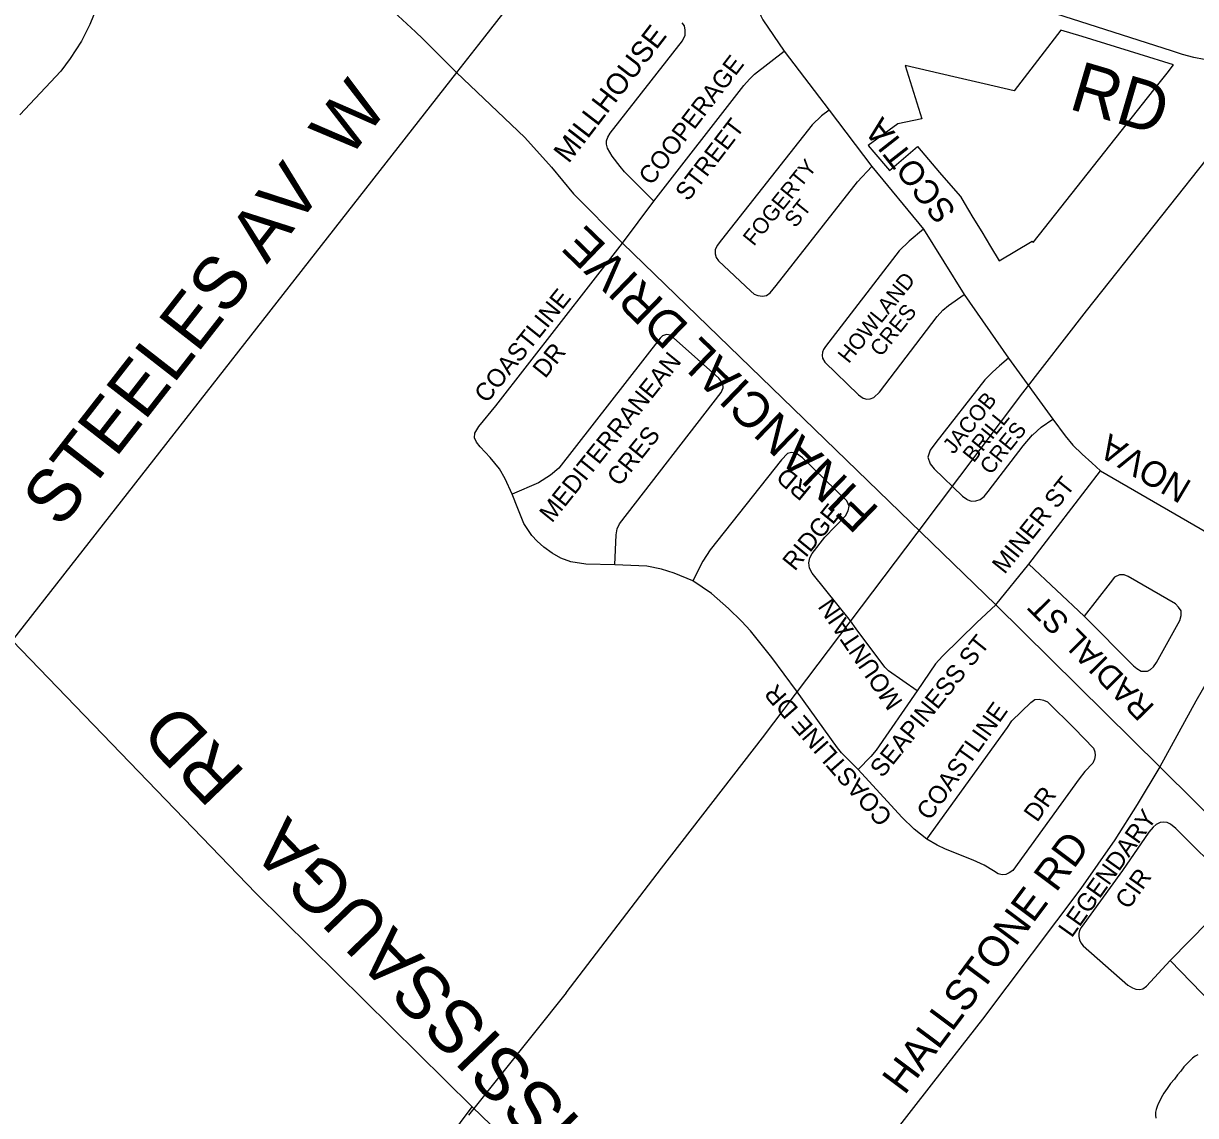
# Model space of a CAD drawing. Extents: x 586326 to 623965, y 4819854 to 4857850.
# Drawn here: x 598761 to 599877, y 4830768 to 4831807 of the extents above; entities that cross this region are included whole.
import ezdxf

# ---------------------------------------------------------------- set-up
doc = ezdxf.new("R2010")
doc.units = 0
for name, color, linetype in [('Lots_Concessions', 7, 'Continuous'), ('Major Rds and Hwys', 7, 'Continuous'), ('Major Rds Lbls', 7, 'Continuous'), ('Minor Rd Lbls', 7, 'Continuous'), ('Minor Rds', 7, 'Continuous'), ('Park Outlines', 7, 'Continuous'), ('Proposed Secondary Rds', 7, 'Continuous'), ('Secondary Rds Lbls', 7, 'Continuous'), ('SWM Ponds', 7, 'Continuous')]:
    doc.layers.add(name, color=color, linetype=linetype)

msp = doc.modelspace()

# ---------------------------------------------------------------- linework, layer by layer
at = {"layer": 'Lots_Concessions'}
for p, q in [((599773.6, 4831533.7), (599908.7, 4831704.3)), ((599713, 4831455.6), (599773.6, 4831533.7)), ((599612.5, 4831322), (599713, 4831455.6)), ((599465, 4831127.4), (599612.5, 4831322)), ((599368.9, 4831003), (599465, 4831127.4)), ((599278.2, 4830884.6), (599368.9, 4831003)), ((599278.2, 4830884.6), (599185.1, 4830768))]:
    msp.add_line(p, q, dxfattribs=at)
at = {"layer": 'Major Rds and Hwys'}
for points in [[(599453.8, 4832118.8), (599194.7, 4831787.5), (599184.2, 4831774.1), (599173.7, 4831760.7)], [(599173.7, 4831760.7), (598750.9, 4831220)], [(599188.8, 4830775.8), (598983, 4830979), (598750.9, 4831220)], [(599429.1, 4830544.3), (599188.8, 4830775.8)]]:
    msp.add_lwpolyline(points, dxfattribs=at)
at = {"layer": 'Minor Rds'}
for points in [[(599417.3, 4831929.4), (599434.4, 4831916.5), (599437.9, 4831912.8), (599442, 4831906.8), (599445.9, 4831898.1), (599447.4, 4831891.8), (599455.1, 4831849.3), (599460.3, 4831825.8), (599461.9, 4831819.9), (599463.6, 4831814.8), (599465.5, 4831810.8), (599485.9, 4831781)], [(599361.7, 4831638.1), (599333.6, 4831666.3), (599329.6, 4831671.3), (599322, 4831681.2), (599317.7, 4831688.7), (599316.7, 4831692.4), (599316.7, 4831695.7), (599317.8, 4831699.2), (599320.2, 4831703.1), (599389.1, 4831790.9), (599391.4, 4831796.4), (599391.6, 4831801), (599390.8, 4831805.1), (599388.7, 4831808.1)], [(599361.7, 4831638.1), (599447.5, 4831748.3), (599452.8, 4831754.5), (599457.5, 4831759.2), (599485.9, 4831781)], [(599485.9, 4831781), (599528.7, 4831724.8)], [(599528.7, 4831724.8), (599521.3, 4831719.5), (599512.3, 4831711), (599426.2, 4831601.3), (599422.1, 4831596.1), (599422, 4831595.9), (599420.1, 4831591.8), (599420.1, 4831588.2), (599421, 4831584.6), (599423.4, 4831581.4), (599454, 4831552.4), (599457.2, 4831549.8), (599460.7, 4831548.4), (599465, 4831547.9), (599468.9, 4831548.4), (599472.5, 4831551.1), (599478.1, 4831558), (599555.5, 4831656.6), (599569.1, 4831671.2)], [(599528.7, 4831724.8), (599569.1, 4831671.2)], [(599569.1, 4831671.2), (599618.4, 4831611.7)], [(599331.8, 4831598.1), (599361.7, 4831638.1)], [(599618.4, 4831611.7), (599604.7, 4831600.1), (599595.4, 4831590.9), (599525.1, 4831500), (599523.2, 4831497.1), (599522.3, 4831494.4), (599522.1, 4831491.3), (599522.4, 4831488.7), (599524.5, 4831484.8), (599556.4, 4831453.8), (599561.1, 4831450.7), (599564.6, 4831449.8), (599567.6, 4831450), (599571.1, 4831451.2), (599576.6, 4831456.3), (599631.5, 4831528.3), (599636.9, 4831534.3), (599642.2, 4831538.9), (599657.1, 4831549.5)], [(599618.4, 4831611.7), (599657.1, 4831549.5)], [(599226.8, 4831359.4), (599220.1, 4831373.9), (599214.7, 4831383.5), (599205.8, 4831394.3), (599196.4, 4831404.4), (599192.8, 4831408.7), (599190.9, 4831412.8), (599191.4, 4831417.2), (599195.1, 4831423.7), (599211.3, 4831443.3), (599331.8, 4831598.1)], [(599657.1, 4831549.5), (599699.4, 4831488.8)], [(599377.5, 4831510.8), (599373.6, 4831511.3), (599369.9, 4831509.9), (599367.6, 4831507.9), (599271.2, 4831383.9), (599263.4, 4831377.4), (599251.8, 4831370), (599226.8, 4831359.4)], [(599324.5, 4831291.9), (599325.8, 4831320.4), (599326.7, 4831326.4), (599328.9, 4831331), (599425.8, 4831455.9), (599427.6, 4831460.4), (599427.3, 4831464.6), (599423.5, 4831469.8), (599377.5, 4831510.8)], [(599699.4, 4831488.8), (599690.8, 4831481.4), (599684.1, 4831475.4), (599676.7, 4831468), (599630.2, 4831408.6), (599624.9, 4831401.3), (599622.6, 4831394.6), (599624.7, 4831388.1), (599628.7, 4831383.5), (599655.7, 4831357.5), (599659.6, 4831354.5), (599659.9, 4831354.3), (599663.8, 4831352.7), (599668.1, 4831352.9), (599672.3, 4831354.3), (599676.3, 4831357.1), (599679.9, 4831361.8), (599713.3, 4831405.2), (599722.2, 4831415.6), (599722.4, 4831415.8), (599730.4, 4831423), (599741.5, 4831430.8)], [(599699.4, 4831488.8), (599741.5, 4831430.8)], [(599741.5, 4831430.8), (599753.4, 4831414.7), (599760.5, 4831406), (599769.4, 4831397.3), (599778.6, 4831389.1), (599786.9, 4831381.6)], [(599548.9, 4831238.8), (599512.4, 4831284), (599509.8, 4831288.9), (599509.2, 4831293.9), (599510.3, 4831298.6), (599512.5, 4831302.9), (599524.6, 4831318.2), (599544.3, 4831338.5), (599546.7, 4831343.4), (599547.6, 4831347.9), (599545.3, 4831352.8), (599503.2, 4831393.8), (599497.4, 4831397.9), (599492.8, 4831399), (599488.9, 4831397.9), (599483.3, 4831392), (599415.2, 4831306.1), (599408.3, 4831295.4), (599398.8, 4831276.6)], [(599718.6, 4831292.6), (599786.9, 4831381.6)], [(599786.9, 4831381.6), (599946.5, 4831289.2)], [(599238, 4831331.2), (599237.3, 4831333), (599232.3, 4831345.7), (599226.8, 4831359.4)], [(599324.5, 4831291.9), (599297, 4831292.6), (599282.5, 4831294.9), (599273.1, 4831298.3), (599265, 4831303), (599257.1, 4831308.7), (599250.5, 4831314.5), (599245.6, 4831320), (599238, 4831331.2)], [(599398.8, 4831276.6), (599381, 4831284), (599369.1, 4831287.8), (599354.9, 4831290.6), (599324.5, 4831291.9)], [(599687.4, 4831253.9), (599718.6, 4831292.6)], [(599718.6, 4831292.6), (599771.4, 4831243.2)], [(599825.8, 4831190.8), (599829.1, 4831190.6), (599829.5, 4831190.7), (599831.7, 4831190.8), (599834.5, 4831192.3), (599837.4, 4831194.8), (599840.2, 4831198.9), (599862.4, 4831239), (599863.9, 4831243.6), (599863.6, 4831248.2), (599861.3, 4831251.7), (599858.2, 4831254.7), (599813.4, 4831280.9), (599809.5, 4831282.4), (599805.1, 4831282.4), (599800.3, 4831280.2), (599796, 4831274.7), (599771.4, 4831243.2)], [(599497.4, 4831172), (599473.9, 4831203.6), (599453.8, 4831229), (599445.3, 4831238.4), (599432.8, 4831250.3), (599416.5, 4831264.7), (599398.8, 4831276.6)], [(599687.4, 4831253.9), (599669.1, 4831237.2), (599636.6, 4831205), (599629.7, 4831197.8), (599612.4, 4831171.9)], [(599612.4, 4831171.9), (599585.1, 4831191.1), (599581.7, 4831194.5), (599554.4, 4831231.1), (599548.9, 4831238.8)], [(599771.4, 4831243.2), (599818.5, 4831195.7), (599821.5, 4831193.2), (599825.8, 4831190.8)], [(599556.1, 4831097), (599540.4, 4831113.1), (599536.6, 4831117.8), (599497.4, 4831172)], [(599612.4, 4831171.9), (599573.4, 4831115.6), (599568.3, 4831109.6), (599556.1, 4831097)], [(599621.7, 4831030.9), (599698.3, 4831137.2), (599702.6, 4831143.4), (599720.5, 4831160.9), (599724.5, 4831163.7), (599728.7, 4831164), (599732.6, 4831163.1), (599736.5, 4831161.6), (599762.3, 4831136.1)], [(599762.3, 4831136.1), (599780.3, 4831117.3), (599781.6, 4831114), (599781.8, 4831110.5), (599781.3, 4831106.8), (599779.6, 4831103.1), (599772, 4831095.2), (599766.5, 4831088.3), (599703.5, 4831000.8), (599700.1, 4830998.6), (599696.9, 4830997.2), (599693.2, 4830996.9), (599689.4, 4830997.8), (599685, 4831000.5), (599676.3, 4831006), (599665.6, 4831010.9), (599639.4, 4831021.2), (599631.4, 4831025), (599621.7, 4831030.9)], [(599621.7, 4831030.9), (599609.4, 4831040.3), (599597.8, 4831051.8), (599556.1, 4831097)], [(599853.3, 4830915.1), (599907.8, 4830970.8), (599910.5, 4830974.6), (599912.4, 4830978.4), (599912.7, 4830981.7), (599912.6, 4830985.1), (599911.1, 4830988.4), (599908, 4830992.2), (599858.8, 4831040.8), (599853.6, 4831045.1), (599850.3, 4831046.7), (599846.8, 4831046.9), (599843.6, 4831046.5), (599840, 4831044.6), (599837.1, 4831042.3), (599833, 4831037.3), (599808, 4831000.8)], [(599808, 4831000.8), (599768.4, 4830946.8), (599766.9, 4830943.8), (599766.3, 4830941), (599766.3, 4830938.1), (599767, 4830935), (599768.3, 4830932.2), (599770.6, 4830929.3), (599812.9, 4830891.9), (599817.3, 4830889.2), (599820.7, 4830887.9), (599824.3, 4830887.6), (599827.4, 4830888.3), (599830.7, 4830890.7), (599853.3, 4830915.1)], [(600015.4, 4830929.3), (599939.6, 4830852.8), (599932.2, 4830846), (599928.9, 4830843.8), (599924.8, 4830843.7), (599920.8, 4830846.4), (599913.4, 4830853.4), (599853.3, 4830915.1)]]:
    msp.add_lwpolyline(points, dxfattribs=at)
at = {"layer": 'Park Outlines'}
msp.add_lwpolyline([(599722.8, 4831598.8), (599780.3, 4831671.5), (599837.8, 4831744.2), (599850.3, 4831760.1), (599856.6, 4831768), (599823.8, 4831778.1), (599769.5, 4831794.9), (599749.3, 4831801.2), (599704.8, 4831743.4), (599676.1, 4831750), (599647.3, 4831756.7), (599600.9, 4831767.4), (599616.9, 4831716.7), (599594, 4831712), (599565.9, 4831691.3), (599571.2, 4831684.8), (599586.1, 4831667.4), (599612.7, 4831690.2), (599633.8, 4831665.6), (599644.3, 4831653.3), (599653.5, 4831642.6), (599657.1, 4831636.7), (599665.5, 4831622.8), (599673.9, 4831609), (599682.3, 4831595.1), (599690.6, 4831581.3), (599721.8, 4831600.1)], close=True, dxfattribs=at)
at = {"layer": 'Proposed Secondary Rds'}
for points in [[(598840.9, 4831900.4), (598839.7, 4831861.5), (598836, 4831840.2), (598830.9, 4831822), (598824.8, 4831806.4), (598816.6, 4831790.6), (598806, 4831774), (598797.1, 4831762), (598758, 4831720.3)], [(599173.7, 4831760.7), (599141.8, 4831792.8), (599134.9, 4831799.6), (599122.5, 4831811), (599085.3, 4831845.4)], [(599885.6, 4831773.1), (599875.8, 4831775.1), (599865.1, 4831778), (599854.6, 4831781.3), (599666.1, 4831841.9)], [(599173.7, 4831760.7), (599238.7, 4831698.7), (599264.2, 4831670.7), (599285.2, 4831645.2), (599331.8, 4831598.1)], [(599331.8, 4831598.1), (599687.4, 4831253.9)], [(599948.7, 4831272.4), (599938.2, 4831260.4), (599929.7, 4831249.9), (599922.1, 4831239.6), (599915, 4831228.5), (599905.2, 4831210.2), (599877.8, 4831162.1), (599843.4, 4831099.6)], [(599687.4, 4831253.9), (599843.4, 4831099.6)], [(599843.4, 4831099.6), (599821.9, 4831063.7), (599800.6, 4831030), (599768.2, 4830983.8), (599674.6, 4830859.4), (599628, 4830799.8), (599561.8, 4830715), (599554, 4830705.2)], [(599843.4, 4831099.6), (600015.4, 4830929.3)], [(599020.3, 4830549.7), (599188.8, 4830775.8)]]:
    msp.add_lwpolyline(points, dxfattribs=at)
at = {"layer": 'SWM Ponds'}
msp.add_lwpolyline([(599879.6, 4830825.5), (599877.2, 4830824), (599874.6, 4830822.2), (599872.8, 4830820.5), (599870.9, 4830818.7), (599869.1, 4830816.7), (599866.2, 4830814), (599863.4, 4830810), (599860.3, 4830806.5), (599857.4, 4830802.4), (599853.7, 4830798.1), (599850.4, 4830793.5), (599847.3, 4830789), (599844.7, 4830784.5), (599843.3, 4830781.5), (599841.9, 4830778.7), (599840.8, 4830776.1), (599840, 4830773.4), (599839.3, 4830770.7), (599839.2, 4830767.9), (599839.7, 4830765.2)], dxfattribs=at)

# ---------------------------------------------------------------- texts
at = {"layer": 'Major Rds Lbls'}
for s, height, rotation, p in [('STEELES AV  W', 49.998, 52.0501, (598796.7, 4831325.6)), ('MISSISSAUGA   RD', 49.992, 133.9806, (599332.7, 4830722.3))]:
    msp.add_text(s, height=height, rotation=rotation, dxfattribs=at).set_placement(p)
at = {"layer": 'Minor Rd Lbls'}
for s, height, rotation, p in [('MILLHOUSE', 20, 52.3776, (599280.5, 4831673.4)), ('COOPERAGE', 17, 52.548, (599359.3, 4831652.4)), ('STREET', 17, 52.548, (599394.2, 4831637.3)), ('SCOTIA', 23.15, 128.1256, (599650.4, 4831628.8)), ('FOGERTY', 15, 51.2097, (599456.9, 4831594.7)), ('ST', 15, 51.2097, (599496.4, 4831612.1)), ('HOWLAND', 15, 51.2097, (599547.2, 4831482.9)), ('COASTLINE', 17.09, 51.1924, (599202.6, 4831445)), ('CRES', 15, 51.2097, (599577.8, 4831489.2)), ('DR', 17.09, 51.1924, (599258.2, 4831468.7)), ('MEDITERRANEAN', 17.094, 51.1924, (599264.6, 4831331.2)), ('JACOB', 15, 51.2097, (599647.1, 4831396.6)), ('BRILL', 15, 51.2097, (599666.2, 4831388.5)), (' CRES', 17.09, 51.1924, (599324.9, 4831360.8)), ('CRES', 15, 51.2097, (599682.4, 4831376.9)), ('NOVA', 24.31, 149.339, (599875.1, 4831370.5)), ('RD', 17, 140.2966, (599512.8, 4831365)), ('MINER ST', 17, 51.3466, (599695.6, 4831282.3)), ('RIDGE', 17, 50.8182, (599495.9, 4831285.3)), ('MOUNTAIN', 17, 124.1617, (599599.3, 4831161.4)), ('RADIAL ST', 22.05, 134.6926, (599839.4, 4831157.1)), ('SEAPINESS ST', 17, 51.1924, (599579.3, 4831088.4)), ('COASTLINE DR', 17.094, 131.2592, (599589.8, 4831052.7)), ('COASTLINE', 17.09, 54.6192, (599624.4, 4831047.6)), ('DR', 17.09, 54.6192, (599726.6, 4831046.1)), ('LEGENDARY', 17.09, 54.6192, (599759.5, 4830936.1)), (' CIR', 17.09, 54.6192, (599809.9, 4830957.8))]:
    msp.add_text(s, height=height, rotation=rotation, dxfattribs=at).set_placement(p)
at = {"layer": 'Secondary Rds Lbls'}
for s, height, rotation, p in [('RD', 47.32, 343.6212, (599755.5, 4831726.5)), ('FINANCIAL DRIVE', 34.203, 135.987, (599577.5, 4831344.8)), ('HALLSTONE RD', 28.943, 53.2308, (599600.4, 4830786.3))]:
    msp.add_text(s, height=height, rotation=rotation, dxfattribs=at).set_placement(p)

doc.saveas('drawing.dxf')
